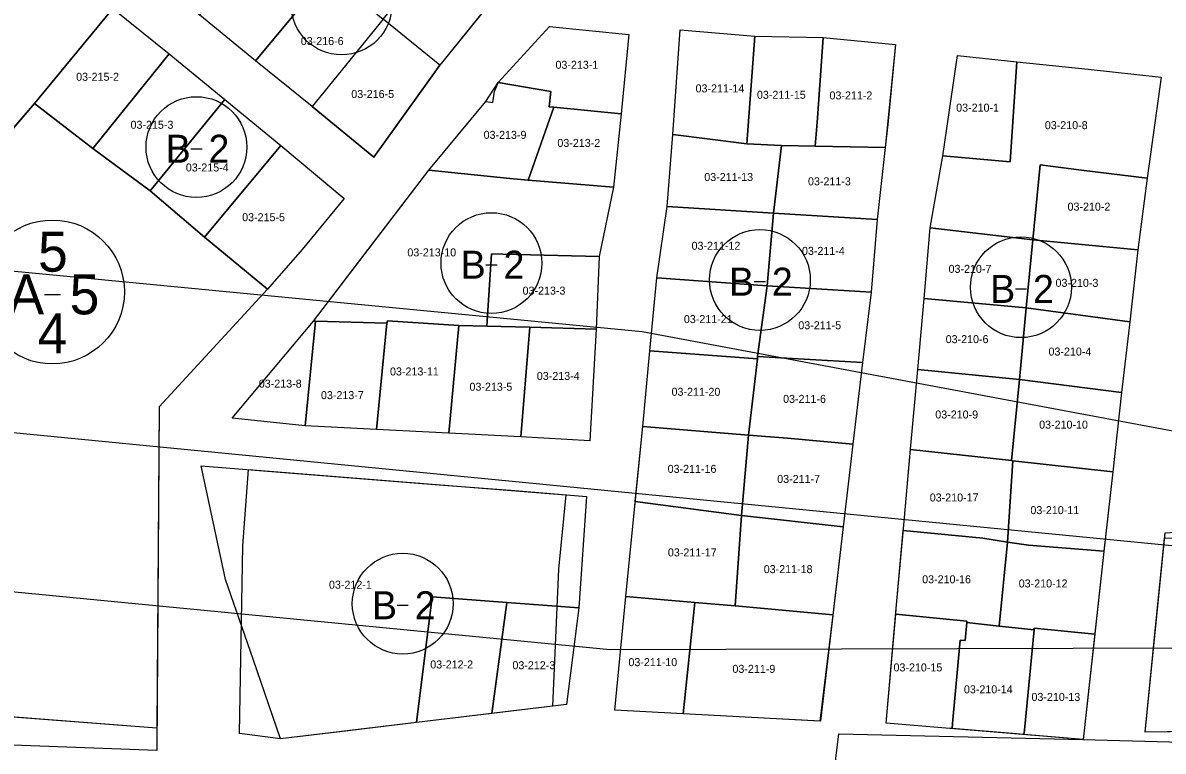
# Model space of a CAD drawing. Extents: x 413946 to 415528, y 4453939 to 4454944.
# Drawn here: x 414109.1 to 414251.7, y 4454018 to 4454109.1 of the extents above; entities that cross this region are included whole.
import ezdxf

# ---------------------------------------------------------------- set-up
doc = ezdxf.new("R2010")
doc.units = 0
for name, color, linetype in [('0_KADASTRO', 7, 'Continuous'), ('HAT_ENERJI_NAKIL_HAT', 7, 'Continuous'), ('KST_ENERJI_NAKIL_HAT', 7, 'Continuous'), ('Level 27', 7, 'Continuous'), ('Level 28', 7, 'Continuous'), ('Level 54', 7, 'Continuous'), ('SEMBOL', 7, 'Continuous'), ('SNR_FONKSIYON', 7, 'Continuous')]:
    doc.layers.add(name, color=color, linetype=linetype)

msp = doc.modelspace()

# ---------------------------------------------------------------- linework, layer by layer
at = {"layer": '0_KADASTRO'}
for p, q in [((414154.17, 4454109.51), (414145.3, 4454098.58)), ((414161.26, 4454103.78), (414154.17, 4454109.51)), ((414153, 4454092.24), (414161.26, 4454103.78)), ((414145.3, 4454098.58), (414153, 4454092.24))]:
    msp.add_line(p, q, dxfattribs=at)
for points in [[(414039.2, 4454055.8), (414100.18, 4454127.69), (414120.38, 4454110.85), (414110.6, 4454098.96), (414046.51, 4454024.42), (414044.82, 4454025.92)], [(414131.27, 4454110.03), (414140.17, 4454121), (414147.26, 4454115.18), (414138.23, 4454104.32)], [(414154.17, 4454109.51), (414163.04, 4454120.46), (414170.2, 4454114.85), (414161.26, 4454103.78)], [(414138.23, 4454104.32), (414147.26, 4454115.18), (414154.17, 4454109.51), (414145.3, 4454098.58)], [(414110.6, 4454098.96), (414120.38, 4454110.85), (414127.42, 4454105.17), (414117.89, 4454093.36)], [(414168.53, 4454101.58), (414174.95, 4454108.6), (414184.86, 4454107.6), (414183.9, 4454097.66), (414175.51, 4454098.51), (414174.91, 4454098.55), (414175.12, 4454100.49)], [(414190.38, 4454095.09), (414191.29, 4454108.18), (414200.64, 4454107.39), (414199.62, 4454093.92)], [(414199.62, 4454093.92), (414200.64, 4454107.39), (414209.15, 4454107.21), (414208.48, 4454097.13), (414208.17, 4454093.63), (414203.94, 4454093.7)], [(414208.17, 4454093.63), (414208.48, 4454097.13), (414209.15, 4454107.21), (414218.19, 4454106.34), (414217.27, 4454096.33), (414216.92, 4454093.48)], [(414117.89, 4454093.36), (414127.42, 4454105.17), (414134.39, 4454099.48), (414125.04, 4454088.03)], [(414222.56, 4454083.43), (414224.13, 4454092.43), (414232.54, 4454091.69), (414233.38, 4454104.16), (414242.27, 4454103.28), (414251.43, 4454102.28), (414249.66, 4454089.63), (414241.45, 4454090.65), (414236.29, 4454091.3), (414235.38, 4454081.9)], [(414224.13, 4454092.43), (414225.94, 4454104.98), (414233.38, 4454104.16), (414232.54, 4454091.69)], [(414159.88, 4454090.65), (414167, 4454099.21), (414167.89, 4454099.11), (414168.1, 4454100.45), (414168.53, 4454101.58), (414175.12, 4454100.49), (414174.91, 4454098.55), (414175.51, 4454098.51), (414172.3, 4454089.38), (414169.99, 4454089.61)], [(414046.51, 4454024.42), (414110.6, 4454098.96), (414117.89, 4454093.36), (414125.04, 4454088.03), (414131.84, 4454082.24), (414139.71, 4454075.76), (414126.17, 4454061.05), (414125.87, 4454018.06), (414050.52, 4454020.86)], [(414125.04, 4454088.03), (414134.39, 4454099.48), (414141.4, 4454093.72), (414131.84, 4454082.24)], [(414172.3, 4454089.38), (414175.51, 4454098.51), (414183.9, 4454097.66), (414182.96, 4454088.52)], [(414189.68, 4454086.09), (414190.38, 4454095.09), (414199.62, 4454093.92), (414203.94, 4454093.7), (414202.95, 4454085.26)], [(414131.84, 4454082.24), (414141.4, 4454093.72), (414149.31, 4454087.09), (414144.06, 4454080.71), (414139.71, 4454075.76)], [(414202.95, 4454085.26), (414203.94, 4454093.7), (414208.17, 4454093.63), (414216.92, 4454093.48), (414215.9, 4454084.47)], [(414235.38, 4454081.9), (414236.29, 4454091.3), (414241.45, 4454090.65), (414249.66, 4454089.63), (414248.5, 4454080.69)], [(414145.46, 4454071.76), (414152.29, 4454080.71), (414159.88, 4454090.65), (414169.99, 4454089.61), (414172.3, 4454089.38), (414182.96, 4454088.52), (414181.16, 4454079.82), (414169.12, 4454080.12), (414167.72, 4454080.15), (414167.14, 4454071.13), (414163.64, 4454071.22), (414154.71, 4454071.79), (414154.65, 4454071.49), (414145.7, 4454071.75)], [(414188.39, 4454077.18), (414189.68, 4454086.09), (414202.95, 4454085.26), (414202.17, 4454076.17)], [(414202.17, 4454076.17), (414202.95, 4454085.26), (414215.9, 4454084.47), (414215.18, 4454075.37)], [(414221.77, 4454074.57), (414222.56, 4454083.43), (414235.38, 4454081.9), (414234.55, 4454073.43)], [(414234.55, 4454073.43), (414235.38, 4454081.9), (414248.5, 4454080.69), (414247.5, 4454071.66)], [(414167.14, 4454071.13), (414167.72, 4454080.15), (414169.12, 4454080.12), (414181.16, 4454079.82), (414180.79, 4454070.76), (414172.52, 4454070.98)], [(414187.52, 4454068.03), (414188.39, 4454077.18), (414202.17, 4454076.17), (414200.98, 4454067.32), (414200.95, 4454067.03)], [(414200.98, 4454067.32), (414202.17, 4454076.17), (414215.18, 4454075.37), (414214.07, 4454066.56)], [(414220.98, 4454065.7), (414221.77, 4454074.57), (414234.55, 4454073.43), (414233.71, 4454064.46)], [(414233.71, 4454064.46), (414234.55, 4454073.43), (414247.5, 4454071.66), (414246.46, 4454062.83)], [(414135.31, 4454059.62), (414145.46, 4454071.76), (414145.7, 4454071.75), (414144.42, 4454058.64)], [(414144.42, 4454058.64), (414145.7, 4454071.75), (414154.65, 4454071.49), (414153.36, 4454058.21)], [(414153.36, 4454058.21), (414154.65, 4454071.49), (414154.71, 4454071.79), (414163.64, 4454071.22), (414162.38, 4454057.76)], [(414162.38, 4454057.76), (414163.64, 4454071.22), (414167.14, 4454071.13), (414172.52, 4454070.98), (414171.37, 4454057.27)], [(414171.37, 4454057.27), (414172.52, 4454070.98), (414180.79, 4454070.76), (414180.01, 4454056.79)], [(414186.61, 4454058.57), (414187.52, 4454068.03), (414200.95, 4454067.03), (414199.85, 4454057.5)], [(414199.85, 4454057.5), (414200.95, 4454067.03), (414200.98, 4454067.32), (414214.07, 4454066.56), (414212.86, 4454056.35), (414204.69, 4454057.1)], [(414220.09, 4454055.72), (414220.09, 4454055.74), (414220.98, 4454065.7), (414233.71, 4454064.46), (414232.72, 4454054.32)], [(414232.72, 4454054.32), (414233.71, 4454064.46), (414246.46, 4454062.83), (414245.36, 4454052.89), (414232.88, 4454054.3)], [(414185.68, 4454049.18), (414186.61, 4454058.57), (414199.85, 4454057.5), (414198.94, 4454047.44)], [(414198.94, 4454047.44), (414199.85, 4454057.5), (414204.69, 4454057.1), (414212.86, 4454056.35), (414211.66, 4454046.04)], [(414219.18, 4454045.58), (414219.2, 4454045.78), (414220.09, 4454055.72), (414232.72, 4454054.32), (414232.88, 4454054.3), (414232.21, 4454044.13), (414229.14, 4454044.6)], [(414232.21, 4454044.13), (414232.88, 4454054.3), (414245.36, 4454052.89), (414244.26, 4454043), (414234.84, 4454043.72)], [(414131.43, 4454053.64), (414143.88, 4454052.66), (414152.79, 4454051.96), (414161.72, 4454051.26), (414170.64, 4454050.56), (414179.57, 4454049.84), (414178.62, 4454035.89), (414169.63, 4454036.57), (414160.28, 4454037.29), (414158.33, 4454021.55), (414149.8, 4454020.51), (414141.35, 4454019.5), (414137.92, 4454029.47), (414134.48, 4454039.43)], [(414184.52, 4454037.32), (414185.63, 4454048.62), (414185.68, 4454049.18), (414198.94, 4454047.44), (414198.17, 4454036.15), (414193.12, 4454036.58)], [(414198.17, 4454036.15), (414198.94, 4454047.44), (414211.66, 4454046.04), (414210.37, 4454035.03), (414201.78, 4454035.82)], [(414218.25, 4454035.1), (414218.31, 4454035.82), (414219.18, 4454045.58), (414229.14, 4454044.6), (414232.21, 4454044.13), (414231.15, 4454033.62), (414227.12, 4454034.05), (414227.13, 4454034.24)], [(414231.15, 4454033.62), (414232.21, 4454044.13), (414234.84, 4454043.72), (414244.26, 4454043), (414244.25, 4454042.95), (414243.15, 4454033.01), (414243.11, 4454032.62), (414235.54, 4454033.34), (414235.53, 4454033.15)], [(414249.41, 4454020.37), (414250.67, 4454033.02), (414251.83, 4454044.63), (414260.61, 4454044.91), (414259.22, 4454032.54), (414257.86, 4454020.47)], [(414158.33, 4454021.55), (414160.28, 4454037.29), (414169.63, 4454036.57), (414167.75, 4454022.69)], [(414183.12, 4454023.1), (414184.52, 4454037.32), (414193.12, 4454036.58), (414191.67, 4454022.63)], [(414167.75, 4454022.69), (414169.63, 4454036.57), (414178.62, 4454035.89), (414177.09, 4454023.81)], [(414191.67, 4454022.63), (414193.12, 4454036.58), (414198.17, 4454036.15), (414201.78, 4454035.82), (414210.37, 4454035.03), (414208.76, 4454021.71), (414200.22, 4454022.17)], [(414217.03, 4454021.49), (414218.25, 4454035.1), (414227.13, 4454034.24), (414227.12, 4454034.05), (414226.91, 4454031.8), (414226.29, 4454031.87), (414225.35, 4454021.44), (414225.3, 4454020.81), (414225.01, 4454020.83)], [(414225.3, 4454020.81), (414225.35, 4454021.44), (414226.29, 4454031.87), (414226.91, 4454031.8), (414227.12, 4454034.05), (414231.15, 4454033.62), (414235.53, 4454033.15), (414234.32, 4454020.62), (414234.26, 4454020.06), (414233.32, 4454020.14)], [(414234.26, 4454020.06), (414234.32, 4454020.62), (414235.53, 4454033.15), (414235.54, 4454033.34), (414243.11, 4454032.62), (414241.65, 4454019.45)], [(414209.29, 4454005.04), (414211.13, 4454020.13), (414241.63, 4454019.42), (414263.3, 4454018.85), (414276.57, 4454020.48), (414290.75, 4454029.91), (414284.71, 4453999.75)]]:
    msp.add_lwpolyline(points, close=True, dxfattribs=at)
at = {"layer": 'HAT_ENERJI_NAKIL_HAT'}
msp.add_lwpolyline([(413945.57, 4454073.65), (414274.97, 4454041.54), (414463.13, 4453939.48)], dxfattribs=at)
at = {"layer": 'KST_ENERJI_NAKIL_HAT'}
for p, q in [((414007.22, 4454087.75), (414186.53, 4454070.45)), ((414186.53, 4454070.45), (414280.21, 4454052.89)), ((414182.56, 4454030.65), (414002.99, 4454048)), ((414268.31, 4454030.9), (414182.56, 4454030.65))]:
    msp.add_line(p, q, dxfattribs=at)
at = {"layer": 'Level 27'}
for p, q in [((414170.2, 4454114.85), (414163.87, 4454107.01)), ((414120.38, 4454110.85), (414127.42, 4454105.17)), ((414138.23, 4454104.32), (414131.27, 4454110.03)), ((414168.53, 4454101.58), (414174.95, 4454108.6)), ((414174.95, 4454108.6), (414184.86, 4454107.6)), ((414163.87, 4454107.01), (414161.26, 4454103.78)), ((414184.86, 4454107.6), (414183.9, 4454097.66)), ((414190.38, 4454095.09), (414191.29, 4454108.18)), ((414191.29, 4454108.18), (414200.64, 4454107.39)), ((414200.64, 4454107.39), (414209.15, 4454107.21)), ((414209.15, 4454107.21), (414218.19, 4454106.34)), ((414218.19, 4454106.34), (414216.92, 4454093.48)), ((414127.42, 4454105.17), (414134.39, 4454099.48)), ((414145.3, 4454098.58), (414138.23, 4454104.32)), ((414224.13, 4454092.43), (414225.94, 4454104.98)), ((414225.94, 4454104.98), (414233.38, 4454104.16)), ((414233.38, 4454104.16), (414242.27, 4454103.28)), ((414161.26, 4454103.78), (414153, 4454092.24)), ((414242.27, 4454103.28), (414251.43, 4454102.28)), ((414167, 4454099.21), (414168.53, 4454101.58)), ((414251.43, 4454102.28), (414249.66, 4454089.63)), ((414134.39, 4454099.48), (414141.4, 4454093.72)), ((414153, 4454092.24), (414145.3, 4454098.58)), ((414159.88, 4454090.65), (414167, 4454099.21)), ((414183.9, 4454097.66), (414182.96, 4454088.52)), ((414189.68, 4454086.09), (414190.38, 4454095.09)), ((414141.4, 4454093.72), (414148.27, 4454087.96)), ((414216.92, 4454093.48), (414215.9, 4454084.47)), ((414222.56, 4454083.43), (414224.13, 4454092.43)), ((414145.46, 4454071.76), (414159.88, 4454090.65)), ((414182.96, 4454088.52), (414181.16, 4454079.82)), ((414249.66, 4454089.63), (414248.5, 4454080.69)), ((414149.31, 4454087.09), (414144.06, 4454080.71)), ((414148.27, 4454087.96), (414149.31, 4454087.09)), ((414188.39, 4454077.18), (414189.68, 4454086.09)), ((414215.9, 4454084.47), (414215.18, 4454075.37)), ((414221.77, 4454074.57), (414222.56, 4454083.43)), ((414144.06, 4454080.71), (414139.71, 4454075.76)), ((414181.16, 4454079.82), (414180.79, 4454070.76)), ((414248.5, 4454080.69), (414247.5, 4454071.66)), ((414187.52, 4454068.03), (414188.39, 4454077.18)), ((414139.71, 4454075.76), (414126.17, 4454061.05)), ((414215.18, 4454075.37), (414214.07, 4454066.56)), ((414220.98, 4454065.7), (414221.77, 4454074.57)), ((414135.31, 4454059.62), (414145.46, 4454071.76)), ((414247.5, 4454071.66), (414246.46, 4454062.83)), ((414180.79, 4454070.76), (414180.01, 4454056.79)), ((414186.61, 4454058.57), (414187.52, 4454068.03)), ((414214.07, 4454066.56), (414212.86, 4454056.35)), ((414220.09, 4454055.74), (414220.98, 4454065.7)), ((414246.46, 4454062.83), (414245.36, 4454052.89)), ((414144.42, 4454058.64), (414135.31, 4454059.62)), ((414153.36, 4454058.21), (414144.42, 4454058.64)), ((414185.63, 4454048.62), (414186.61, 4454058.57)), ((414162.38, 4454057.76), (414153.36, 4454058.21)), ((414171.37, 4454057.27), (414162.38, 4454057.76)), ((414180.01, 4454056.79), (414171.37, 4454057.27)), ((414212.86, 4454056.35), (414211.66, 4454046.04)), ((414219.2, 4454045.78), (414220.09, 4454055.74)), ((414137.35, 4454053.18), (414177.01, 4454050.05)), ((414245.36, 4454052.89), (414244.25, 4454042.95)), ((414177.01, 4454050.05), (414176.1, 4454040.74)), ((414184.52, 4454037.32), (414185.63, 4454048.62)), ((414211.66, 4454046.04), (414208.82, 4454021.71)), ((414218.31, 4454035.82), (414219.2, 4454045.78)), ((414249.41, 4454020.37), (414251.9, 4454045.3)), ((414244.25, 4454042.95), (414241.65, 4454019.44)), ((414176.1, 4454040.74), (414175.32, 4454023.61)), ((414183.12, 4454023.1), (414184.52, 4454037.32)), ((414217.03, 4454021.49), (414218.31, 4454035.82)), ((414125.89, 4454020.85), (414048.54, 4454026.78)), ((414175.32, 4454023.61), (414158.33, 4454021.55)), ((414191.67, 4454022.63), (414183.12, 4454023.1)), ((414158.33, 4454021.55), (414141.35, 4454019.5)), ((414200.22, 4454022.17), (414191.67, 4454022.63)), ((414208.82, 4454021.71), (414200.22, 4454022.17)), ((414225.01, 4454020.83), (414217.03, 4454021.49)), ((414141.35, 4454019.5), (414136.2, 4454020.18)), ((414241.65, 4454019.44), (414225.01, 4454020.83)), ((414274.44, 4454020.67), (414249.41, 4454020.37))]:
    msp.add_line(p, q, dxfattribs=at)
at = {"layer": 'Level 28'}
for p, q in [((414126.17, 4454061.05), (414125.89, 4454020.85)), ((414136.64, 4454043.67), (414137.35, 4454053.18)), ((414136.2, 4454020.18), (414136.64, 4454043.67))]:
    msp.add_line(p, q, dxfattribs=at)
at = {"layer": 'Level 54'}
for points in [[(414131.27, 4454110.03), (414124.15, 4454115.71), (414133.18, 4454126.59), (414141.87, 4454137.05), (414148.98, 4454131.58), (414155.99, 4454125.95), (414163.04, 4454120.46), (414170.2, 4454114.85), (414163.87, 4454107.01), (414161.26, 4454103.78), (414157.81, 4454098.97), (414153, 4454092.24), (414145.3, 4454098.58), (414138.23, 4454104.32)], [(414100.18, 4454127.69), (414120.38, 4454110.85), (414110.6, 4454098.96), (414048.54, 4454026.78), (414044.6, 4454027.08), (414039.2, 4454055.8)], [(414120.38, 4454110.85), (414127.42, 4454105.17), (414134.39, 4454099.48), (414141.4, 4454093.72), (414148.27, 4454087.96), (414149.31, 4454087.09), (414144.06, 4454080.71), (414139.71, 4454075.76), (414131.84, 4454082.24), (414125.04, 4454088.03), (414117.89, 4454093.36), (414110.6, 4454098.96)], [(414135.31, 4454059.62), (414145.46, 4454071.76), (414159.88, 4454090.65), (414167, 4454099.21), (414168.53, 4454101.58), (414174.95, 4454108.6), (414184.86, 4454107.6), (414183.9, 4454097.66), (414182.96, 4454088.52), (414181.16, 4454079.82), (414180.79, 4454070.76), (414180.01, 4454056.79), (414171.37, 4454057.27), (414162.38, 4454057.76), (414153.36, 4454058.21), (414144.42, 4454058.64)], [(414185.63, 4454048.62), (414186.61, 4454058.57), (414199.85, 4454057.5), (414200.95, 4454067.03), (414187.52, 4454068.03), (414188.39, 4454077.18), (414189.68, 4454086.09), (414190.38, 4454095.09), (414191.29, 4454108.18), (414200.64, 4454107.39), (414209.15, 4454107.21), (414218.19, 4454106.34), (414216.92, 4454093.48), (414215.9, 4454084.47), (414215.18, 4454075.37), (414214.07, 4454066.56), (414212.86, 4454056.35), (414211.66, 4454046.04), (414208.82, 4454021.71), (414200.22, 4454022.17), (414191.67, 4454022.63), (414183.12, 4454023.1), (414184.52, 4454037.32)], [(414220.98, 4454065.7), (414221.77, 4454074.57), (414222.56, 4454083.43), (414224.13, 4454092.43), (414225.94, 4454104.98), (414233.38, 4454104.16), (414242.27, 4454103.28), (414251.43, 4454102.28), (414249.66, 4454089.63), (414248.5, 4454080.69), (414247.5, 4454071.66), (414246.46, 4454062.83), (414245.36, 4454052.89), (414244.25, 4454042.95), (414241.65, 4454019.44), (414225.01, 4454020.83), (414217.03, 4454021.49), (414218.31, 4454035.82), (414219.2, 4454045.78), (414220.09, 4454055.74)], [(414048.54, 4454026.78), (414110.6, 4454098.96), (414117.89, 4454093.36), (414125.04, 4454088.03), (414131.84, 4454082.24), (414139.71, 4454075.76), (414126.17, 4454061.05), (414125.89, 4454020.85)], [(414199.85, 4454057.5), (414186.61, 4454058.57), (414187.52, 4454068.03), (414200.95, 4454067.03)], [(414136.2, 4454020.18), (414136.64, 4454043.67), (414137.35, 4454053.18), (414177.01, 4454050.05), (414176.1, 4454040.74), (414175.32, 4454023.61), (414175.32, 4454023.61), (414158.33, 4454021.55), (414141.35, 4454019.5)], [(414274.44, 4454020.67), (414249.41, 4454020.37), (414251.9, 4454045.3), (414261.85, 4454045.89), (414269.39, 4454045.3), (414268.44, 4454033.53), (414277.29, 4454033.64), (414277.52, 4454038.13), (414277.31, 4454038.21), (414279.18, 4454044.23), (414284.02, 4454042), (414292.47, 4454035.01), (414284.79, 4454024.52)]]:
    msp.add_lwpolyline(points, close=True, dxfattribs=at)
at = {"layer": 'SEMBOL'}
for p, q in [((414130.14, 4454093.31), (414131.54, 4454093.31)), ((414167.01, 4454078.81), (414168.41, 4454078.81)), ((414200.56, 4454076.69), (414201.96, 4454076.69)), ((414233.19, 4454075.78), (414234.59, 4454075.78)), ((414111.83, 4454075.1), (414113.83, 4454075.1)), ((414155.92, 4454036.22), (414157.32, 4454036.22))]:
    msp.add_line(p, q, dxfattribs=at)
for centre, radius in [((414148.98, 4454111.35), 6.3), ((414130.84, 4454093.52), 6.3), ((414112.83, 4454075.4), 9), ((414167.71, 4454079.01), 6.3), ((414201.26, 4454076.9), 6.3), ((414233.89, 4454075.99), 6.3), ((414156.62, 4454036.42), 6.3)]:
    msp.add_circle(centre, radius, dxfattribs=at)
at = {"layer": 'SNR_FONKSIYON'}
for p, q in [((414110.6, 4454098.96), (414120.38, 4454110.85)), ((414110.6, 4454098.96), (414048.54, 4454026.78)), ((414117.89, 4454093.36), (414110.6, 4454098.96)), ((414125.04, 4454088.03), (414117.89, 4454093.36)), ((414131.84, 4454082.24), (414125.04, 4454088.03)), ((414139.71, 4454075.76), (414131.84, 4454082.24))]:
    msp.add_line(p, q, dxfattribs=at)
msp.add_lwpolyline([(414187.52, 4454068.03), (414200.95, 4454067.03), (414199.85, 4454057.5), (414186.61, 4454058.57)], dxfattribs=at)

# ---------------------------------------------------------------- texts
at = {"layer": '0_KADASTRO'}
for s, p in [('03-216-6', (414143.88, 4454106.28)), ('03-213-1', (414175.71, 4454103.31)), ('03-215-2', (414115.8, 4454101.81)), ('03-211-14', (414193.22, 4454100.36)), ('03-216-5', (414150.19, 4454099.66)), ('03-211-15', (414200.89, 4454099.56)), ('03-211-2', (414209.96, 4454099.48)), ('03-210-1', (414225.79, 4454097.95)), ('03-215-3', (414122.6, 4454095.81)), ('03-213-9', (414166.73, 4454094.55)), ('03-210-8', (414236.87, 4454095.76)), ('03-213-2', (414175.95, 4454093.54)), ('03-215-4', (414129.51, 4454090.47)), ('03-211-13', (414194.31, 4454089.28)), ('03-211-3', (414207.27, 4454088.74)), ('03-210-2', (414239.71, 4454085.57)), ('03-215-5', (414136.55, 4454084.25)), ('03-211-12', (414192.72, 4454080.68)), ('03-213-10', (414157.2, 4454079.85)), ('03-211-4', (414206.52, 4454080.04)), ('03-210-7', (414224.84, 4454077.79)), ('03-210-3', (414238.21, 4454076.04)), ('03-213-3', (414171.6, 4454075.07)), ('03-211-21', (414191.76, 4454071.51)), ('03-211-5', (414206.06, 4454070.74)), ('03-210-6', (414224.48, 4454069)), ('03-210-4', (414237.33, 4454067.45)), ('03-213-11', (414155.03, 4454064.96)), ('03-213-8', (414138.63, 4454063.44)), ('03-213-5', (414164.96, 4454063.05)), ('03-213-4', (414173.38, 4454064.4)), ('03-213-7', (414146.4, 4454062)), ('03-211-20', (414190.22, 4454062.42)), ('03-211-6', (414204.16, 4454061.53)), ('03-210-9', (414223.18, 4454059.58)), ('03-210-10', (414236.16, 4454058.31)), ('03-211-16', (414189.73, 4454052.78)), ('03-211-7', (414203.42, 4454051.52)), ('03-210-17', (414222.49, 4454049.2)), ('03-210-11', (414235.07, 4454047.62)), ('03-211-17', (414189.76, 4454042.33)), ('03-211-18', (414201.74, 4454040.24)), ('03-210-16', (414221.54, 4454038.97)), ('03-212-1', (414147.4, 4454038.29)), ('03-210-12', (414233.61, 4454038.45)), ('03-212-2', (414160.06, 4454028.32)), ('03-212-3', (414170.33, 4454028.22)), ('03-211-10', (414184.83, 4454028.61)), ('03-211-9', (414197.83, 4454027.77)), ('03-210-15', (414217.96, 4454027.95)), ('03-210-14', (414226.76, 4454025.21)), ('03-210-13', (414235.2, 4454024.26))]:
    msp.add_text(s, height=1, dxfattribs=at).set_placement(p)
at = {"layer": 'SEMBOL'}
for s, height, p in [('B', 3.5, (414127, 4454091.56)), ('2', 3.5, (414132.35, 4454091.56)), ('5', 5, (414111.04, 4454077.94)), ('B', 3.5, (414163.87, 4454077.06)), ('2', 3.5, (414169.22, 4454077.06)), ('B', 3.5, (414197.41, 4454074.94)), ('2', 3.5, (414202.76, 4454074.94)), ('A', 5, (414107.34, 4454072.6)), ('5', 5, (414114.99, 4454072.6)), ('B', 3.5, (414230.05, 4454074.03)), ('2', 3.5, (414235.4, 4454074.03)), ('4', 5, (414110.99, 4454067.72)), ('B', 3.5, (414152.78, 4454034.47)), ('2', 3.5, (414158.13, 4454034.47))]:
    msp.add_text(s, height=height, dxfattribs=at).set_placement(p)

doc.saveas('drawing.dxf')
